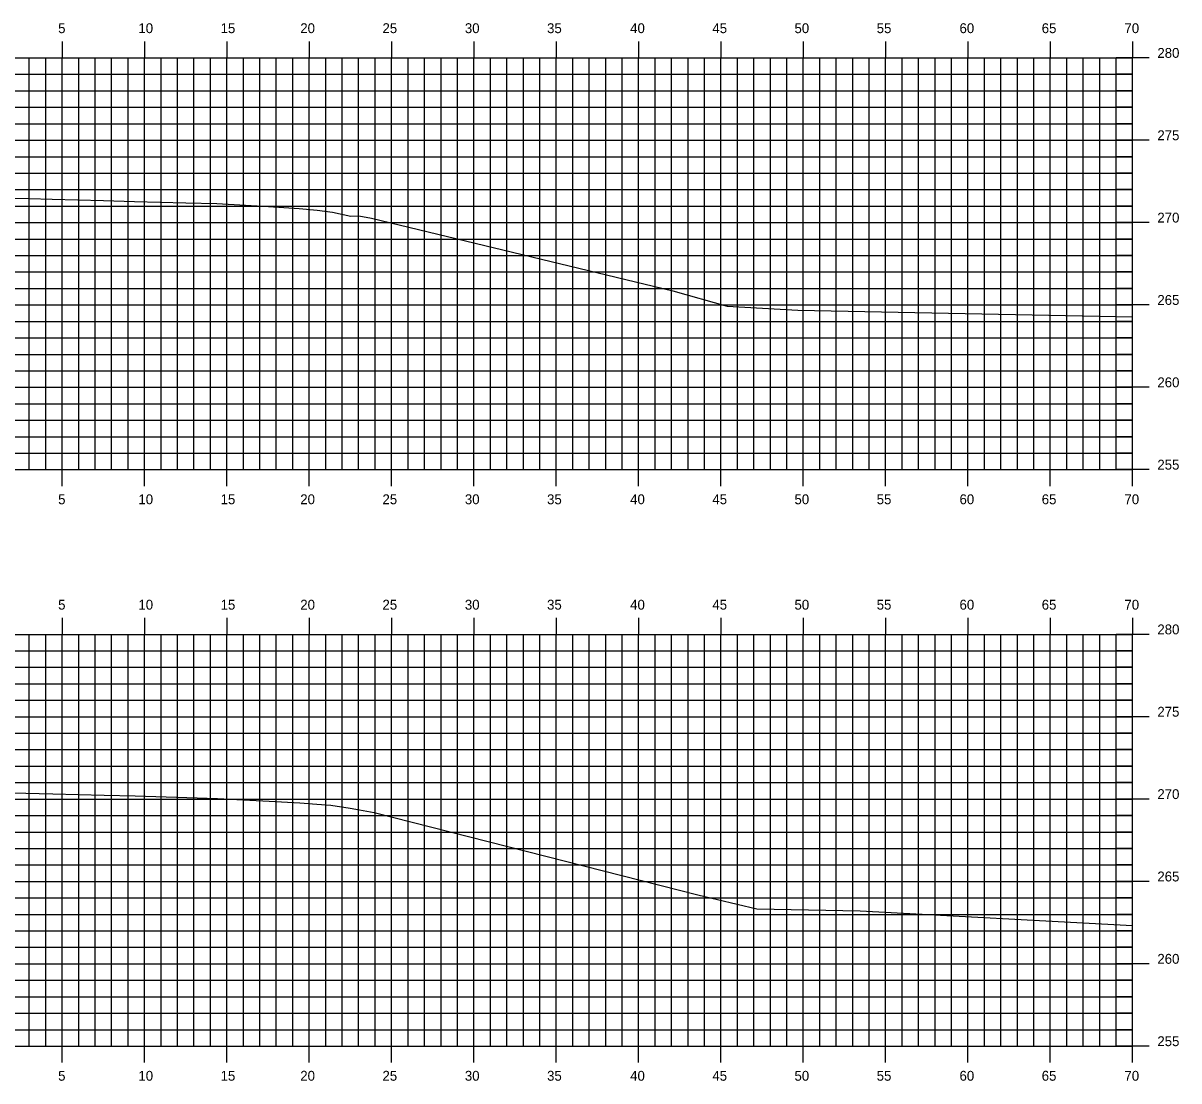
# Model space of a CAD drawing. Extents: x 1160718 to 1173142, y 616002 to 617630.
# Drawn here: x 1172612.9 to 1172683.1, y 617347.6 to 617411.8 of the extents above; entities that cross this region are included whole.
import ezdxf

# ---------------------------------------------------------------- set-up
doc = ezdxf.new("R2010")
doc.units = 0
doc.layers.add('_Construction', color=7, linetype='Continuous')

msp = doc.modelspace()

# ---------------------------------------------------------------- linework, layer by layer
at = {"layer": '_Construction'}
for p, q in [((1172615.25, 617410.724), (1172615.25, 617409.722)), ((1172620.25, 617410.724), (1172620.25, 617409.722)), ((1172625.25, 617410.724), (1172625.25, 617409.722)), ((1172630.25, 617410.724), (1172630.25, 617409.722)), ((1172635.25, 617410.724), (1172635.25, 617409.722)), ((1172640.25, 617410.724), (1172640.25, 617409.722)), ((1172645.25, 617410.724), (1172645.25, 617409.722)), ((1172650.25, 617410.724), (1172650.25, 617409.722)), ((1172655.25, 617410.724), (1172655.25, 617409.722)), ((1172660.25, 617410.724), (1172660.25, 617409.722)), ((1172665.25, 617410.724), (1172665.25, 617409.722)), ((1172670.25, 617410.724), (1172670.25, 617409.722)), ((1172675.25, 617410.724), (1172675.25, 617409.722)), ((1172680.25, 617410.724), (1172680.25, 617409.722)), ((1172540.25, 617409.722), (1172680.25, 617409.722)), ((1172540.25, 617409.722), (1172680.25, 617409.722)), ((1172613.25, 617384.722), (1172613.25, 617409.722)), ((1172614.25, 617384.722), (1172614.25, 617409.722)), ((1172615.25, 617384.722), (1172615.25, 617409.722)), ((1172616.25, 617384.722), (1172616.25, 617409.722)), ((1172617.25, 617384.722), (1172617.25, 617409.722)), ((1172618.25, 617384.722), (1172618.25, 617409.722)), ((1172619.25, 617384.722), (1172619.25, 617409.722)), ((1172620.25, 617384.722), (1172620.25, 617409.722)), ((1172621.25, 617384.722), (1172621.25, 617409.722)), ((1172622.25, 617384.722), (1172622.25, 617409.722)), ((1172623.25, 617384.722), (1172623.25, 617409.722)), ((1172624.25, 617384.722), (1172624.25, 617409.722)), ((1172625.25, 617384.722), (1172625.25, 617409.722)), ((1172626.25, 617384.722), (1172626.25, 617409.722)), ((1172627.25, 617384.722), (1172627.25, 617409.722)), ((1172628.25, 617384.722), (1172628.25, 617409.722)), ((1172629.25, 617384.722), (1172629.25, 617409.722)), ((1172630.25, 617384.722), (1172630.25, 617409.722)), ((1172631.25, 617384.722), (1172631.25, 617409.722)), ((1172632.25, 617384.722), (1172632.25, 617409.722)), ((1172633.25, 617384.722), (1172633.25, 617409.722)), ((1172634.25, 617384.722), (1172634.25, 617409.722)), ((1172635.25, 617384.722), (1172635.25, 617409.722)), ((1172636.25, 617384.722), (1172636.25, 617409.722)), ((1172637.25, 617384.722), (1172637.25, 617409.722)), ((1172638.25, 617384.722), (1172638.25, 617409.722)), ((1172639.25, 617384.722), (1172639.25, 617409.722)), ((1172640.25, 617384.722), (1172640.25, 617409.722)), ((1172641.25, 617384.722), (1172641.25, 617409.722)), ((1172642.25, 617384.722), (1172642.25, 617409.722)), ((1172643.25, 617384.722), (1172643.25, 617409.722)), ((1172644.25, 617384.722), (1172644.25, 617409.722)), ((1172645.25, 617384.722), (1172645.25, 617409.722)), ((1172646.25, 617384.722), (1172646.25, 617409.722)), ((1172647.25, 617384.722), (1172647.25, 617409.722)), ((1172648.25, 617384.722), (1172648.25, 617409.722)), ((1172649.25, 617384.722), (1172649.25, 617409.722)), ((1172650.25, 617384.722), (1172650.25, 617409.722)), ((1172651.25, 617384.722), (1172651.25, 617409.722)), ((1172652.25, 617384.722), (1172652.25, 617409.722)), ((1172653.25, 617384.722), (1172653.25, 617409.722)), ((1172654.25, 617384.722), (1172654.25, 617409.722)), ((1172655.25, 617384.722), (1172655.25, 617409.722)), ((1172656.25, 617384.722), (1172656.25, 617409.722)), ((1172657.25, 617384.722), (1172657.25, 617409.722)), ((1172658.25, 617384.722), (1172658.25, 617409.722)), ((1172659.25, 617384.722), (1172659.25, 617409.722)), ((1172660.25, 617384.722), (1172660.25, 617409.722)), ((1172661.25, 617384.722), (1172661.25, 617409.722)), ((1172662.25, 617384.722), (1172662.25, 617409.722)), ((1172663.25, 617384.722), (1172663.25, 617409.722)), ((1172664.25, 617384.722), (1172664.25, 617409.722)), ((1172665.25, 617384.722), (1172665.25, 617409.722)), ((1172666.25, 617384.722), (1172666.25, 617409.722)), ((1172667.25, 617384.722), (1172667.25, 617409.722)), ((1172668.25, 617384.722), (1172668.25, 617409.722)), ((1172669.25, 617384.722), (1172669.25, 617409.722)), ((1172670.25, 617384.722), (1172670.25, 617409.722)), ((1172671.25, 617384.722), (1172671.25, 617409.722)), ((1172672.25, 617384.722), (1172672.25, 617409.722)), ((1172673.25, 617384.722), (1172673.25, 617409.722)), ((1172674.25, 617384.722), (1172674.25, 617409.722)), ((1172675.25, 617384.722), (1172675.25, 617409.722)), ((1172676.25, 617384.722), (1172676.25, 617409.722)), ((1172677.25, 617384.722), (1172677.25, 617409.722)), ((1172678.25, 617384.722), (1172678.25, 617409.722)), ((1172681.252, 617409.722), (1172679.248, 617409.722)), ((1172679.25, 617384.722), (1172679.25, 617409.722)), ((1172680.25, 617384.722), (1172680.25, 617409.722)), ((1172680.25, 617384.722), (1172680.25, 617409.722)), ((1172540.25, 617408.722), (1172680.25, 617408.722)), ((1172680.25, 617408.722), (1172679.248, 617408.722)), ((1172540.25, 617407.722), (1172680.25, 617407.722)), ((1172680.25, 617407.722), (1172679.248, 617407.722)), ((1172540.25, 617406.722), (1172680.25, 617406.722)), ((1172680.25, 617406.722), (1172679.248, 617406.722)), ((1172540.25, 617405.722), (1172680.25, 617405.722)), ((1172680.25, 617405.722), (1172679.248, 617405.722)), ((1172540.25, 617404.722), (1172680.25, 617404.722)), ((1172681.252, 617404.722), (1172679.248, 617404.722)), ((1172540.25, 617403.722), (1172680.25, 617403.722)), ((1172680.25, 617403.722), (1172679.248, 617403.722)), ((1172540.25, 617402.722), (1172680.25, 617402.722)), ((1172680.25, 617402.722), (1172679.248, 617402.722)), ((1172540.25, 617401.722), (1172680.25, 617401.722)), ((1172680.25, 617401.722), (1172679.248, 617401.722)), ((1172540.25, 617400.722), (1172680.25, 617400.722)), ((1172680.25, 617400.722), (1172679.248, 617400.722)), ((1172540.25, 617399.722), (1172680.25, 617399.722)), ((1172681.252, 617399.722), (1172679.248, 617399.722)), ((1172540.25, 617398.722), (1172680.25, 617398.722)), ((1172680.25, 617398.722), (1172679.248, 617398.722)), ((1172540.25, 617397.722), (1172680.25, 617397.722)), ((1172680.25, 617397.722), (1172679.248, 617397.722)), ((1172540.25, 617396.722), (1172680.25, 617396.722)), ((1172680.25, 617396.722), (1172679.248, 617396.722)), ((1172540.25, 617395.722), (1172680.25, 617395.722)), ((1172680.25, 617395.722), (1172679.248, 617395.722)), ((1172540.25, 617394.722), (1172680.25, 617394.722)), ((1172681.252, 617394.722), (1172679.248, 617394.722)), ((1172540.25, 617393.722), (1172680.25, 617393.722)), ((1172680.25, 617393.722), (1172679.248, 617393.722)), ((1172540.25, 617392.722), (1172680.25, 617392.722)), ((1172680.25, 617392.722), (1172679.248, 617392.722)), ((1172540.25, 617391.722), (1172680.25, 617391.722)), ((1172680.25, 617391.722), (1172679.248, 617391.722)), ((1172540.25, 617390.722), (1172680.25, 617390.722)), ((1172680.25, 617390.722), (1172679.248, 617390.722)), ((1172540.25, 617389.722), (1172680.25, 617389.722)), ((1172681.252, 617389.722), (1172679.248, 617389.722)), ((1172540.25, 617388.722), (1172680.25, 617388.722)), ((1172680.25, 617388.722), (1172679.248, 617388.722)), ((1172540.25, 617387.722), (1172680.25, 617387.722)), ((1172680.25, 617387.722), (1172679.248, 617387.722)), ((1172540.25, 617386.722), (1172680.25, 617386.722)), ((1172680.25, 617386.722), (1172679.248, 617386.722)), ((1172540.25, 617385.722), (1172680.25, 617385.722)), ((1172680.25, 617385.722), (1172679.248, 617385.722)), ((1172540.25, 617384.722), (1172680.25, 617384.722)), ((1172540.25, 617384.722), (1172680.25, 617384.722)), ((1172615.25, 617383.72), (1172615.25, 617384.722)), ((1172620.25, 617383.72), (1172620.25, 617384.722)), ((1172625.25, 617383.72), (1172625.25, 617384.722)), ((1172630.25, 617383.72), (1172630.25, 617384.722)), ((1172635.25, 617383.72), (1172635.25, 617384.722)), ((1172640.25, 617383.72), (1172640.25, 617384.722)), ((1172645.25, 617383.72), (1172645.25, 617384.722)), ((1172650.25, 617383.72), (1172650.25, 617384.722)), ((1172655.25, 617383.72), (1172655.25, 617384.722)), ((1172660.25, 617383.72), (1172660.25, 617384.722)), ((1172665.25, 617383.72), (1172665.25, 617384.722)), ((1172670.25, 617383.72), (1172670.25, 617384.722)), ((1172675.25, 617383.72), (1172675.25, 617384.722)), ((1172681.252, 617384.722), (1172679.248, 617384.722)), ((1172680.25, 617383.72), (1172680.25, 617384.722)), ((1172615.25, 617375.724), (1172615.25, 617374.722)), ((1172620.25, 617375.724), (1172620.25, 617374.722)), ((1172625.25, 617375.724), (1172625.25, 617374.722)), ((1172630.25, 617375.724), (1172630.25, 617374.722)), ((1172635.25, 617375.724), (1172635.25, 617374.722)), ((1172640.25, 617375.724), (1172640.25, 617374.722)), ((1172645.25, 617375.724), (1172645.25, 617374.722)), ((1172650.25, 617375.724), (1172650.25, 617374.722)), ((1172655.25, 617375.724), (1172655.25, 617374.722)), ((1172660.25, 617375.724), (1172660.25, 617374.722)), ((1172665.25, 617375.724), (1172665.25, 617374.722)), ((1172670.25, 617375.724), (1172670.25, 617374.722)), ((1172675.25, 617375.724), (1172675.25, 617374.722)), ((1172680.25, 617375.724), (1172680.25, 617374.722)), ((1172540.25, 617374.722), (1172680.25, 617374.722)), ((1172540.25, 617374.722), (1172680.25, 617374.722)), ((1172613.25, 617349.722), (1172613.25, 617374.722)), ((1172614.25, 617349.722), (1172614.25, 617374.722)), ((1172615.25, 617349.722), (1172615.25, 617374.722)), ((1172616.25, 617349.722), (1172616.25, 617374.722)), ((1172617.25, 617349.722), (1172617.25, 617374.722)), ((1172618.25, 617349.722), (1172618.25, 617374.722)), ((1172619.25, 617349.722), (1172619.25, 617374.722)), ((1172620.25, 617349.722), (1172620.25, 617374.722)), ((1172621.25, 617349.722), (1172621.25, 617374.722)), ((1172622.25, 617349.722), (1172622.25, 617374.722)), ((1172623.25, 617349.722), (1172623.25, 617374.722)), ((1172624.25, 617349.722), (1172624.25, 617374.722)), ((1172625.25, 617349.722), (1172625.25, 617374.722)), ((1172626.25, 617349.722), (1172626.25, 617374.722)), ((1172627.25, 617349.722), (1172627.25, 617374.722)), ((1172628.25, 617349.722), (1172628.25, 617374.722)), ((1172629.25, 617349.722), (1172629.25, 617374.722)), ((1172630.25, 617349.722), (1172630.25, 617374.722)), ((1172631.25, 617349.722), (1172631.25, 617374.722)), ((1172632.25, 617349.722), (1172632.25, 617374.722)), ((1172633.25, 617349.722), (1172633.25, 617374.722)), ((1172634.25, 617349.722), (1172634.25, 617374.722)), ((1172635.25, 617349.722), (1172635.25, 617374.722)), ((1172636.25, 617349.722), (1172636.25, 617374.722)), ((1172637.25, 617349.722), (1172637.25, 617374.722)), ((1172638.25, 617349.722), (1172638.25, 617374.722)), ((1172639.25, 617349.722), (1172639.25, 617374.722)), ((1172640.25, 617349.722), (1172640.25, 617374.722)), ((1172641.25, 617349.722), (1172641.25, 617374.722)), ((1172642.25, 617349.722), (1172642.25, 617374.722)), ((1172643.25, 617349.722), (1172643.25, 617374.722)), ((1172644.25, 617349.722), (1172644.25, 617374.722)), ((1172645.25, 617349.722), (1172645.25, 617374.722)), ((1172646.25, 617349.722), (1172646.25, 617374.722)), ((1172647.25, 617349.722), (1172647.25, 617374.722)), ((1172648.25, 617349.722), (1172648.25, 617374.722)), ((1172649.25, 617349.722), (1172649.25, 617374.722)), ((1172650.25, 617349.722), (1172650.25, 617374.722)), ((1172651.25, 617349.722), (1172651.25, 617374.722)), ((1172652.25, 617349.722), (1172652.25, 617374.722)), ((1172653.25, 617349.722), (1172653.25, 617374.722)), ((1172654.25, 617349.722), (1172654.25, 617374.722)), ((1172655.25, 617349.722), (1172655.25, 617374.722)), ((1172656.25, 617349.722), (1172656.25, 617374.722)), ((1172657.25, 617349.722), (1172657.25, 617374.722)), ((1172658.25, 617349.722), (1172658.25, 617374.722)), ((1172659.25, 617349.722), (1172659.25, 617374.722)), ((1172660.25, 617349.722), (1172660.25, 617374.722)), ((1172661.25, 617349.722), (1172661.25, 617374.722)), ((1172662.25, 617349.722), (1172662.25, 617374.722)), ((1172663.25, 617349.722), (1172663.25, 617374.722)), ((1172664.25, 617349.722), (1172664.25, 617374.722)), ((1172665.25, 617349.722), (1172665.25, 617374.722)), ((1172666.25, 617349.722), (1172666.25, 617374.722)), ((1172667.25, 617349.722), (1172667.25, 617374.722)), ((1172668.25, 617349.722), (1172668.25, 617374.722)), ((1172669.25, 617349.722), (1172669.25, 617374.722)), ((1172670.25, 617349.722), (1172670.25, 617374.722)), ((1172671.25, 617349.722), (1172671.25, 617374.722)), ((1172672.25, 617349.722), (1172672.25, 617374.722)), ((1172673.25, 617349.722), (1172673.25, 617374.722)), ((1172674.25, 617349.722), (1172674.25, 617374.722)), ((1172675.25, 617349.722), (1172675.25, 617374.722)), ((1172676.25, 617349.722), (1172676.25, 617374.722)), ((1172677.25, 617349.722), (1172677.25, 617374.722)), ((1172678.25, 617349.722), (1172678.25, 617374.722)), ((1172681.252, 617374.722), (1172679.248, 617374.722)), ((1172679.25, 617349.722), (1172679.25, 617374.722)), ((1172680.25, 617349.722), (1172680.25, 617374.722)), ((1172680.25, 617349.722), (1172680.25, 617374.722)), ((1172540.25, 617373.722), (1172680.25, 617373.722)), ((1172680.25, 617373.722), (1172679.248, 617373.722)), ((1172540.25, 617372.722), (1172680.25, 617372.722)), ((1172680.25, 617372.722), (1172679.248, 617372.722)), ((1172540.25, 617371.722), (1172680.25, 617371.722)), ((1172680.25, 617371.722), (1172679.248, 617371.722)), ((1172540.25, 617370.722), (1172680.25, 617370.722)), ((1172680.25, 617370.722), (1172679.248, 617370.722)), ((1172540.25, 617369.722), (1172680.25, 617369.722)), ((1172681.252, 617369.722), (1172679.248, 617369.722)), ((1172540.25, 617368.722), (1172680.25, 617368.722)), ((1172680.25, 617368.722), (1172679.248, 617368.722)), ((1172540.25, 617367.722), (1172680.25, 617367.722)), ((1172680.25, 617367.722), (1172679.248, 617367.722)), ((1172540.25, 617366.722), (1172680.25, 617366.722)), ((1172680.25, 617366.722), (1172679.248, 617366.722)), ((1172540.25, 617365.722), (1172680.25, 617365.722)), ((1172680.25, 617365.722), (1172679.248, 617365.722)), ((1172540.25, 617364.722), (1172680.25, 617364.722)), ((1172681.252, 617364.722), (1172679.248, 617364.722)), ((1172540.25, 617363.722), (1172680.25, 617363.722)), ((1172680.25, 617363.722), (1172679.248, 617363.722)), ((1172540.25, 617362.722), (1172680.25, 617362.722)), ((1172680.25, 617362.722), (1172679.248, 617362.722)), ((1172540.25, 617361.722), (1172680.25, 617361.722)), ((1172680.25, 617361.722), (1172679.248, 617361.722)), ((1172540.25, 617360.722), (1172680.25, 617360.722)), ((1172680.25, 617360.722), (1172679.248, 617360.722)), ((1172540.25, 617359.722), (1172680.25, 617359.722)), ((1172681.252, 617359.722), (1172679.248, 617359.722)), ((1172540.25, 617358.722), (1172680.25, 617358.722)), ((1172680.25, 617358.722), (1172679.248, 617358.722)), ((1172540.25, 617357.722), (1172680.25, 617357.722)), ((1172680.25, 617357.722), (1172679.248, 617357.722)), ((1172540.25, 617356.722), (1172680.25, 617356.722)), ((1172680.25, 617356.722), (1172679.248, 617356.722)), ((1172540.25, 617355.722), (1172680.25, 617355.722)), ((1172680.25, 617355.722), (1172679.248, 617355.722)), ((1172540.25, 617354.722), (1172680.25, 617354.722)), ((1172681.252, 617354.722), (1172679.248, 617354.722)), ((1172540.25, 617353.722), (1172680.25, 617353.722)), ((1172680.25, 617353.722), (1172679.248, 617353.722)), ((1172540.25, 617352.722), (1172680.25, 617352.722)), ((1172680.25, 617352.722), (1172679.248, 617352.722)), ((1172540.25, 617351.722), (1172680.25, 617351.722)), ((1172680.25, 617351.722), (1172679.248, 617351.722)), ((1172540.25, 617350.722), (1172680.25, 617350.722)), ((1172680.25, 617350.722), (1172679.248, 617350.722)), ((1172540.25, 617349.722), (1172680.25, 617349.722)), ((1172540.25, 617349.722), (1172680.25, 617349.722)), ((1172615.25, 617348.72), (1172615.25, 617349.722)), ((1172620.25, 617348.72), (1172620.25, 617349.722)), ((1172625.25, 617348.72), (1172625.25, 617349.722)), ((1172630.25, 617348.72), (1172630.25, 617349.722)), ((1172635.25, 617348.72), (1172635.25, 617349.722)), ((1172640.25, 617348.72), (1172640.25, 617349.722)), ((1172645.25, 617348.72), (1172645.25, 617349.722)), ((1172650.25, 617348.72), (1172650.25, 617349.722)), ((1172655.25, 617348.72), (1172655.25, 617349.722)), ((1172660.25, 617348.72), (1172660.25, 617349.722)), ((1172665.25, 617348.72), (1172665.25, 617349.722)), ((1172670.25, 617348.72), (1172670.25, 617349.722)), ((1172675.25, 617348.72), (1172675.25, 617349.722)), ((1172681.252, 617349.722), (1172679.248, 617349.722)), ((1172680.25, 617348.72), (1172680.25, 617349.722))]:
    msp.add_line(p, q, dxfattribs=at)
for points in [[(1172610.504, 617401.24), (1172613.24, 617401.177), (1172614.646, 617401.142), (1172617.752, 617401.057), (1172619.646, 617401.005), (1172622.758, 617400.93), (1172624.646, 617400.876), (1172627.767, 617400.689), (1172629.646, 617400.58), (1172630.728, 617400.474), (1172631.663, 617400.345), (1172632.781, 617400.111), (1172633.267, 617400.123), (1172634.021, 617399.995), (1172652.329, 617395.584), (1172655.633, 617394.654), (1172659.911, 617394.409), (1172680.25, 617393.992)], [(1172612.2, 617365.095), (1172614.685, 617365.035), (1172617.803, 617364.957), (1172619.685, 617364.909), (1172622.81, 617364.819), (1172624.685, 617364.766), (1172627.82, 617364.593), (1172629.685, 617364.492), (1172630.705, 617364.42), (1172631.562, 617364.361), (1172632.735, 617364.179), (1172633.296, 617364.074), (1172634.184, 617363.912), (1172653.854, 617358.914), (1172657.421, 617358.054), (1172663.701, 617357.94), (1172680.25, 617357.038)]]:
    msp.add_lwpolyline(points, dxfattribs=at)

# ---------------------------------------------------------------- texts
for s, p in [('5', (1172615.001, 617411.222)), ('10', (1172619.875, 617411.222)), ('15', (1172624.867, 617411.222)), ('20', (1172629.704, 617411.222)), ('25', (1172634.696, 617411.222)), ('30', (1172639.699, 617411.222)), ('35', (1172644.691, 617411.222)), ('40', (1172649.736, 617411.222)), ('45', (1172654.728, 617411.222)), ('50', (1172659.715, 617411.222)), ('55', (1172664.707, 617411.222)), ('60', (1172669.736, 617411.222)), ('65', (1172674.728, 617411.222)), ('70', (1172679.752, 617411.222)), ('280', (1172681.75, 617409.722)), ('275', (1172681.75, 617404.722)), ('270', (1172681.75, 617399.722)), ('265', (1172681.75, 617394.722)), ('260', (1172681.75, 617389.722)), ('255', (1172681.75, 617384.722)), ('5', (1172615.001, 617382.622)), ('10', (1172619.875, 617382.622)), ('15', (1172624.867, 617382.622)), ('20', (1172629.704, 617382.622)), ('25', (1172634.696, 617382.622)), ('30', (1172639.699, 617382.622)), ('35', (1172644.691, 617382.622)), ('40', (1172649.736, 617382.622)), ('45', (1172654.728, 617382.622)), ('50', (1172659.715, 617382.622)), ('55', (1172664.707, 617382.622)), ('60', (1172669.736, 617382.622)), ('65', (1172674.728, 617382.622)), ('70', (1172679.752, 617382.622)), ('5', (1172615.001, 617376.222)), ('10', (1172619.875, 617376.222)), ('15', (1172624.867, 617376.222)), ('20', (1172629.704, 617376.222)), ('25', (1172634.696, 617376.222)), ('30', (1172639.699, 617376.222)), ('35', (1172644.691, 617376.222)), ('40', (1172649.736, 617376.222)), ('45', (1172654.728, 617376.222)), ('50', (1172659.715, 617376.222)), ('55', (1172664.707, 617376.222)), ('60', (1172669.736, 617376.222)), ('65', (1172674.728, 617376.222)), ('70', (1172679.752, 617376.222)), ('280', (1172681.75, 617374.722)), ('275', (1172681.75, 617369.722)), ('270', (1172681.75, 617364.722)), ('265', (1172681.75, 617359.722)), ('260', (1172681.75, 617354.722)), ('255', (1172681.75, 617349.722)), ('5', (1172615.001, 617347.622)), ('10', (1172619.875, 617347.622)), ('15', (1172624.867, 617347.622)), ('20', (1172629.704, 617347.622)), ('25', (1172634.696, 617347.622)), ('30', (1172639.699, 617347.622)), ('35', (1172644.691, 617347.622)), ('40', (1172649.736, 617347.622)), ('45', (1172654.728, 617347.622)), ('50', (1172659.715, 617347.622)), ('55', (1172664.707, 617347.622)), ('60', (1172669.736, 617347.622)), ('65', (1172674.728, 617347.622)), ('70', (1172679.752, 617347.622))]:
    msp.add_text(s, height=0.6, dxfattribs=at).set_placement(p)

doc.saveas('drawing.dxf')
